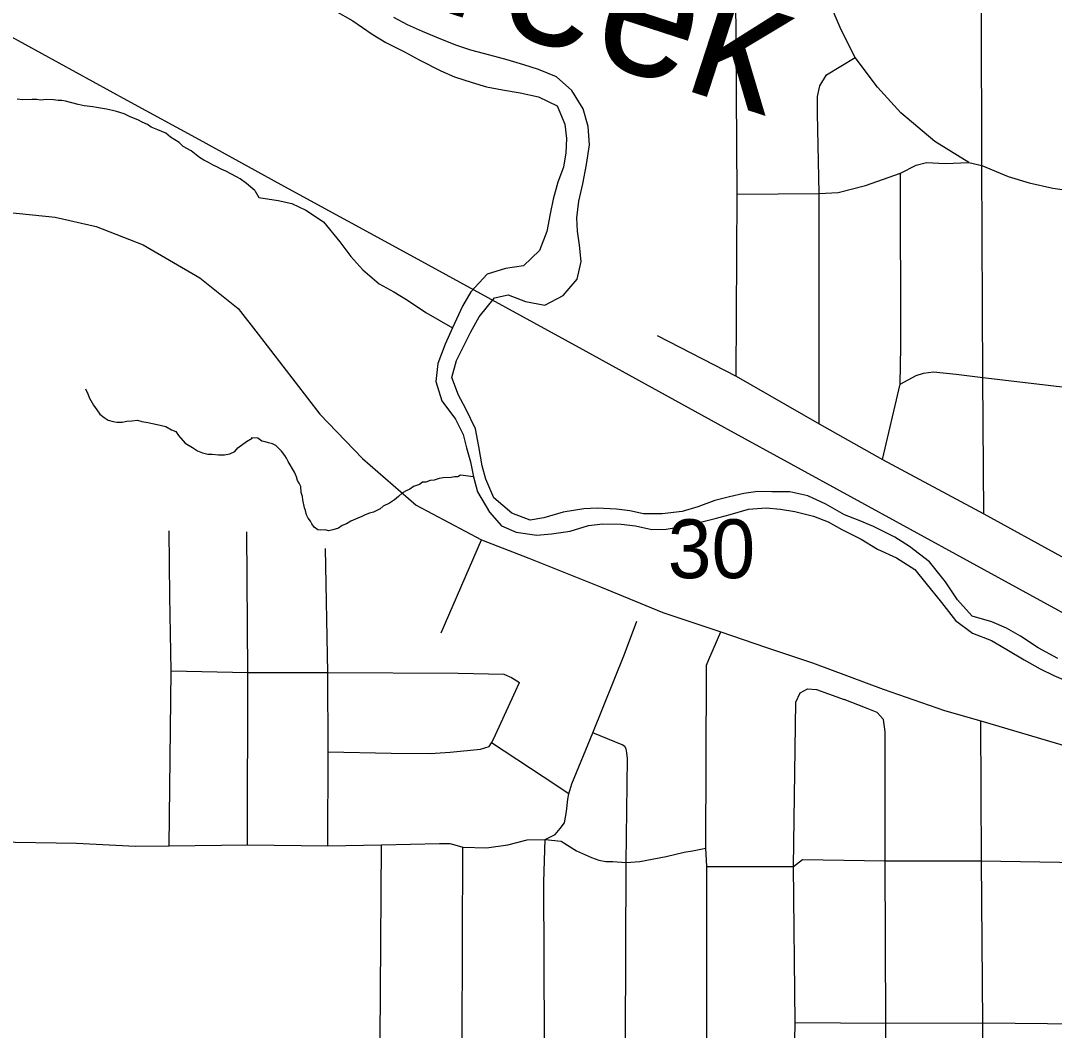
# Model space of a CAD drawing. Extents: x 0 to 34, y 0 to 22.
# Drawn here: x 3.049 to 3.784, y 18.646 to 19.364 of the extents above; entities that cross this region are included whole.
import ezdxf

# ---------------------------------------------------------------- set-up
doc = ezdxf.new("R2010")
doc.units = 0
for name, color, linetype in [('GM_X_City_Street', 7, 'Continuous'), ('GM_X_County_Road', 7, 'Continuous'), ('GM_X_Minor_River', 7, 'Continuous'), ('GM_X_Minor_River_Text', 7, 'Continuous'), ('GM_X_Rail_Line', 7, 'Continuous'), ('GM_X_Section_Text', 7, 'Continuous')]:
    doc.layers.add(name, color=color, linetype=linetype)

msp = doc.modelspace()

# ---------------------------------------------------------------- linework, layer by layer
at = {"layer": 'GM_X_City_Street'}
msp.add_line((3.34786, 18.92858), (3.37673, 18.9946), dxfattribs=at)
for points in [[(3.55769, 19.11108), (3.55853, 19.2406), (3.55746, 19.38351), (3.55615, 19.50881), (3.55615, 19.5161), (3.55871, 19.52292), (3.56227, 19.5317), (3.56684, 19.54117), (3.56701, 19.56468), (3.56681, 19.62214), (3.5676, 19.72561), (3.56681, 19.83066), (3.5689, 20.0099), (3.5662, 20.26492), (3.56539, 20.37839)], [(3.73395, 19.01316), (3.73321, 19.11009), (3.73259, 19.26108), (3.73239, 19.37081), (3.73172, 19.50718), (3.73392, 19.53591), (3.73694, 19.55557), (3.73934, 19.57345), (3.74062, 19.59399), (3.74073, 19.59565), (3.73846, 19.61683), (3.73316, 19.64179), (3.72787, 19.66599), (3.72635, 19.68868), (3.72635, 19.70683), (3.7284, 19.73083), (3.74306, 19.84049), (3.74536, 19.89412), (3.74109, 19.97336), (3.74046, 20.05386), (3.74046, 20.13521), (3.73831, 20.26492)], [(3.72331, 19.26305), (3.69912, 19.27818), (3.67492, 19.2986), (3.65829, 19.31674), (3.64241, 19.33791), (3.63258, 19.35757), (3.6235, 19.37874)], [(3.61689, 19.07725), (3.61671, 19.24117), (3.61553, 19.29831), (3.61553, 19.31009), (3.6173, 19.31775), (3.62201, 19.32541), (3.64241, 19.33791)], [(3.55853, 19.2406), (3.61671, 19.24117), (3.63038, 19.24189), (3.64969, 19.24687), (3.6746, 19.25559), (3.68581, 19.26119), (3.69328, 19.26306), (3.70636, 19.26244), (3.72331, 19.26305), (3.73259, 19.26108), (3.7512, 19.2531), (3.76615, 19.24874), (3.78296, 19.245), (3.79479, 19.24313), (3.81285, 19.24127), (3.82344, 19.24127), (3.8552, 19.24251), (3.87948, 19.24624), (3.91249, 19.2531), (3.92619, 19.25559), (3.93678, 19.25621), (3.96045, 19.25123), (3.9729, 19.24936), (3.97882, 19.24812)], [(3.66184, 19.05188), (3.67448, 19.10537), (3.6749, 19.13219), (3.6746, 19.25559)], [(3.50162, 19.14001), (3.55769, 19.11108), (3.61689, 19.07725), (3.66184, 19.05188), (3.73395, 19.01316), (3.78914, 18.9829), (3.81807, 18.96732)], [(3.67448, 19.10537), (3.68594, 19.1115), (3.69094, 19.11317), (3.69815, 19.11428), (3.71425, 19.11261), (3.73321, 19.11009), (3.78774, 19.10376), (3.79975, 19.10262), (3.80253, 19.10262), (3.81307, 19.10317), (3.82418, 19.10817), (3.83306, 19.11039), (3.84139, 19.10817), (3.84927, 19.10456), (3.86026, 19.09873), (3.86859, 19.09429), (3.87692, 19.09096), (3.88358, 19.08985), (3.89241, 19.09004), (3.90968, 19.09041), (4.04821, 19.08819)], [(3.15442, 18.777), (3.15592, 18.90141), (3.15492, 18.95457), (3.15441, 19.00122)], [(3.21012, 18.77773), (3.21041, 18.90038), (3.20979, 19.00034)], [(3.26738, 18.77709), (3.26753, 18.84388), (3.26725, 18.90027), (3.26566, 18.98854)], [(3.41641, 18.38107), (3.41599, 18.40651), (3.41516, 18.43446), (3.41557, 18.4453), (3.41683, 18.45782), (3.41933, 18.47034), (3.42017, 18.48077), (3.42089, 18.49191), (3.42124, 18.5271), (3.42134, 18.63934), (3.42101, 18.75137), (3.42203, 18.78148), (3.42897, 18.78495), (3.43261, 18.78935), (3.43558, 18.79332), (3.43712, 18.80134), (3.43807, 18.81019), (3.43881, 18.81391), (3.44099, 18.82111), (3.45593, 18.85733), (3.47826, 18.91341), (3.48719, 18.93673)], [(3.53345, 17.92823), (3.53424, 17.97721), (3.53395, 18.04146), (3.53503, 18.13284), (3.53661, 18.25765), (3.53784, 18.3505), (3.53578, 18.49053), (3.53697, 18.57299), (3.53697, 18.63903), (3.53684, 18.76219), (3.53621, 18.77526), (3.53679, 18.90101), (3.53679, 18.90557), (3.53846, 18.90957), (3.5468, 18.92932)], [(3.15592, 18.90141), (3.21041, 18.90038), (3.26725, 18.90027), (3.36004, 18.89976), (3.39262, 18.89915), (3.398, 18.89668), (3.40361, 18.8931)], [(3.26753, 18.84388), (3.31233, 18.84285), (3.34014, 18.84263), (3.35427, 18.84353), (3.37602, 18.84577), (3.38208, 18.84778), (3.38365, 18.85036), (3.38522, 18.85295), (3.40361, 18.8931)], [(3.59894, 18.57373), (3.59945, 18.63835), (3.59971, 18.65127), (3.59853, 18.76219), (3.60023, 18.8792), (3.60333, 18.88575), (3.60847, 18.88877), (3.61485, 18.88824), (3.62336, 18.88505), (3.63453, 18.88106)], [(3.66421, 18.49004), (3.66499, 18.52141), (3.66435, 18.57261), (3.66413, 18.6509), (3.66386, 18.76637), (3.66387, 18.85801), (3.66251, 18.86684), (3.65801, 18.87181), (3.64985, 18.87523), (3.63453, 18.88106)], [(3.72443, 17.80178), (3.72507, 17.84647), (3.72768, 17.97669), (3.73078, 18.13055), (3.73331, 18.25676), (3.73219, 18.34849), (3.73419, 18.48932), (3.73398, 18.52112), (3.73313, 18.65108), (3.73238, 18.76637), (3.73173, 18.8659)], [(3.47145, 18.04249), (3.4728, 18.13233), (3.47282, 18.13323), (3.47415, 18.25782), (3.47636, 18.29324), (3.47766, 18.35134), (3.47738, 18.49118), (3.47915, 18.63872), (3.47956, 18.76525), (3.48041, 18.83925), (3.48011, 18.84322), (3.47956, 18.84601), (3.47862, 18.84764), (3.47661, 18.84891), (3.45593, 18.85733)], [(3.43881, 18.81391), (3.42051, 18.82607), (3.38365, 18.85036)], [(3.0302, 18.77983), (3.08849, 18.77885), (3.13056, 18.77668), (3.15442, 18.777), (3.21012, 18.77773), (3.26738, 18.77709), (3.30538, 18.77773), (3.34673, 18.77878), (3.35405, 18.77878), (3.35929, 18.77721), (3.36347, 18.77616), (3.38021, 18.77551), (3.3954, 18.77773), (3.4092, 18.78131), (3.42203, 18.78148), (3.43325, 18.78027), (3.4442, 18.77338), (3.45484, 18.76869), (3.46016, 18.76681), (3.46517, 18.76588), (3.47017, 18.76588), (3.47956, 18.76525), (3.48927, 18.76588), (3.50804, 18.76932), (3.52087, 18.77244), (3.52682, 18.77338), (3.53621, 18.77526)], [(3.30308, 18.25927), (3.30447, 18.35197), (3.30516, 18.49409), (3.30455, 18.63894), (3.30538, 18.77773)], [(3.34478, 18.03524), (3.34735, 18.13414), (3.34797, 18.19635), (3.34859, 18.25856), (3.34883, 18.27307), (3.35072, 18.28189), (3.35577, 18.29702), (3.35766, 18.30584), (3.35934, 18.35129), (3.35892, 18.4294), (3.35955, 18.45272), (3.36081, 18.46218), (3.36333, 18.47919), (3.36332, 18.49312), (3.3629, 18.63937), (3.36347, 18.77616)], [(3.53684, 18.76219), (3.59853, 18.76219), (3.60496, 18.76721), (3.66386, 18.76637), (3.73238, 18.76637), (3.80149, 18.76525), (3.86989, 18.76462)], [(3.59971, 18.65127), (3.66413, 18.6509), (3.73313, 18.65108), (3.80222, 18.65031), (3.87193, 18.64982), (3.92966, 18.65027), (3.97868, 18.64957), (4.01522, 18.64904), (4.02487, 18.6552)]]:
    msp.add_lwpolyline(points, dxfattribs=at)
at = {"layer": 'GM_X_County_Road'}
msp.add_lwpolyline([(3.02936, 19.22884), (3.07337, 19.22422), (3.10249, 19.21759), (3.13603, 19.20469), (3.1762, 19.1811), (3.20348, 19.15936), (3.21785, 19.14093), (3.26171, 19.08417), (3.29193, 19.05247), (3.33026, 19.0193), (3.37673, 18.9946), (3.41025, 18.98155), (3.46132, 18.96116), (3.5057, 18.94301), (3.5468, 18.92932), (3.57861, 18.91839), (3.61208, 18.90708), (3.66245, 18.88858), (3.70593, 18.87324), (3.73173, 18.8659), (3.81438, 18.84158)], dxfattribs=at)
at = {"layer": 'GM_X_Minor_River'}
for points in [[(3.27261, 19.37095), (3.28501, 19.36386), (3.29888, 19.35446), (3.30864, 19.34857), (3.3218, 19.34184), (3.33233, 19.33631), (3.34775, 19.3284), (3.35753, 19.32402), (3.36999, 19.31997), (3.38019, 19.3171), (3.39155, 19.31497), (3.40404, 19.31282), (3.41728, 19.30989), (3.43045, 19.30355), (3.43589, 19.29052), (3.43721, 19.28024), (3.43662, 19.26999), (3.4349, 19.25977), (3.4309, 19.24921), (3.42762, 19.23712), (3.42551, 19.22653), (3.42299, 19.21404), (3.41778, 19.20047), (3.40655, 19.18968), (3.3936, 19.18766), (3.3806, 19.18375), (3.36896, 19.17107), (3.36306, 19.16093), (3.35592, 19.1455), (3.35075, 19.13382), (3.34554, 19.12025), (3.34415, 19.10736), (3.34844, 19.0936), (3.35806, 19.08049), (3.36354, 19.06974), (3.36601, 19.06019), (3.36886, 19.05026), (3.37093, 19.03958), (3.37376, 19.02889), (3.38221, 19.01428), (3.39075, 19.00461), (3.4013, 19.00021), (3.41607, 18.99801), (3.42635, 18.99895), (3.43968, 19.00095), (3.45267, 19.00487), (3.46296, 19.00618), (3.47587, 19.00592), (3.4861, 19.00457), (3.49782, 19.00205), (3.50808, 19.00223), (3.51761, 19.00393), (3.52868, 19.00637), (3.5428, 19.00988), (3.5535, 19.0127), (3.56649, 19.01662), (3.57904, 19.0175), (3.58928, 19.01654), (3.5995, 19.01481), (3.61273, 19.0115), (3.62329, 19.00749), (3.63306, 19.00197), (3.6466, 18.99524), (3.65824, 18.98816), (3.67178, 18.98181), (3.68492, 18.97357), (3.69271, 18.96391), (3.70383, 18.95001), (3.71383, 18.93727), (3.72581, 18.92829), (3.73939, 18.92307), (3.75028, 18.91677), (3.76267, 18.9093), (3.77394, 18.903), (3.78372, 18.89824), (3.79916, 18.89147)], [(3.78662, 18.91034), (3.77271, 18.91784), (3.75996, 18.92607), (3.7502, 18.93197), (3.73965, 18.93636), (3.72567, 18.94045), (3.71526, 18.95206), (3.70678, 18.96476), (3.69528, 18.97906), (3.68106, 18.98998), (3.67056, 18.99665), (3.65551, 19.00417), (3.64534, 19.00856), (3.63478, 19.01257), (3.62164, 19.02006), (3.60884, 19.02602), (3.59598, 19.02894), (3.58306, 19.02882), (3.57319, 19.02902), (3.56329, 19.0277), (3.55298, 19.02525), (3.54268, 19.0228), (3.53043, 19.01811), (3.51935, 19.01491), (3.50526, 19.0133), (3.49197, 19.01319), (3.48213, 19.01529), (3.47266, 19.01662), (3.459, 19.01728), (3.44949, 19.01671), (3.43463, 19.01435), (3.42088, 19.01045), (3.41135, 19.00875), (3.39815, 19.01357), (3.38544, 19.02447), (3.37963, 19.03788), (3.37716, 19.04743), (3.37477, 19.06115), (3.37236, 19.07374), (3.36542, 19.08794), (3.36029, 19.09754), (3.3556, 19.11017), (3.35888, 19.12226), (3.36403, 19.1328), (3.36916, 19.14257), (3.37507, 19.15347), (3.38597, 19.16692), (3.39551, 19.16901), (3.40795, 19.1642), (3.42157, 19.16164), (3.43463, 19.1686), (3.44473, 19.18017), (3.44764, 19.19264), (3.44635, 19.20445), (3.44503, 19.21435), (3.44445, 19.22386), (3.44582, 19.23561), (3.44873, 19.24809), (3.45128, 19.26172), (3.45345, 19.27573), (3.45257, 19.28866), (3.44902, 19.30127), (3.44092, 19.31435), (3.43009, 19.32407), (3.41728, 19.32927), (3.40671, 19.33252), (3.395, 19.33618), (3.38253, 19.33947), (3.36893, 19.34317), (3.35912, 19.34641), (3.34894, 19.35041), (3.33462, 19.3564), (3.32408, 19.36117), (3.3143, 19.36631)], [(3.2155, 19.24326), (3.2125, 19.2456), (3.20952, 19.24831), (3.20502, 19.25143), (3.20239, 19.253), (3.19487, 19.25693), (3.19149, 19.25851), (3.18848, 19.26009), (3.18584, 19.26128), (3.18246, 19.26324), (3.17907, 19.26482), (3.17607, 19.26677), (3.17009, 19.27144), (3.16445, 19.27458), (3.16146, 19.27729), (3.15546, 19.2812), (3.1521, 19.28392), (3.14645, 19.2863), (3.14155, 19.28829), (3.13893, 19.29024), (3.13516, 19.29183), (3.13253, 19.29339), (3.12613, 19.29579), (3.12237, 19.29776), (3.11708, 19.29937), (3.11406, 19.30018), (3.1099, 19.30102), (3.10271, 19.30229), (3.10006, 19.30271), (3.094, 19.30358), (3.08984, 19.30442), (3.08078, 19.30686), (3.07813, 19.30728), (3.07547, 19.30733), (3.07207, 19.30777), (3.06713, 19.30786), (3.06295, 19.30756), (3.0603, 19.30798), (3.05689, 19.30804), (3.05043, 19.30778), (3.04626, 19.30823)], [(3.2155, 19.24326), (3.21833, 19.23833), (3.23197, 19.23615), (3.2418, 19.23405), (3.25159, 19.22929), (3.26434, 19.22106), (3.27583, 19.20677), (3.2836, 19.19635), (3.29215, 19.18668), (3.30374, 19.17695), (3.31426, 19.17104), (3.32402, 19.16514), (3.33714, 19.15652), (3.35592, 19.1455)], [(3.09484, 19.1021), (3.09667, 19.09865), (3.09775, 19.09559), (3.1007, 19.0906), (3.10291, 19.08714), (3.10514, 19.08406), (3.10813, 19.08172), (3.11113, 19.07977), (3.11453, 19.07895), (3.11718, 19.07852), (3.12097, 19.07845), (3.1244, 19.07915), (3.12782, 19.07947), (3.13201, 19.07978), (3.13503, 19.07896), (3.13919, 19.07813), (3.146, 19.07687), (3.15204, 19.07524), (3.15617, 19.07289), (3.15919, 19.07169), (3.16104, 19.069), (3.16587, 19.06359), (3.17113, 19.06046), (3.1745, 19.05811), (3.17827, 19.05653), (3.18205, 19.0557), (3.18508, 19.05564), (3.18963, 19.05518), (3.19381, 19.05511), (3.19761, 19.0558), (3.20106, 19.05764), (3.20339, 19.06026), (3.20954, 19.06471), (3.21338, 19.06692)], [(3.37093, 19.03958), (3.36159, 19.04062), (3.35969, 19.03948), (3.35742, 19.03948), (3.35515, 19.0391), (3.34947, 19.03872), (3.34644, 19.03834), (3.34304, 19.0372), (3.34001, 19.03682), (3.33699, 19.03568), (3.33471, 19.03568), (3.33245, 19.03416), (3.32828, 19.03264), (3.32564, 19.03074), (3.32299, 19.0296), (3.32034, 19.02808), (3.31769, 19.02542), (3.31466, 19.02315), (3.31126, 19.02087), (3.30672, 19.01859), (3.30445, 19.01669), (3.29991, 19.01441), (3.29688, 19.01365), (3.29386, 19.01251), (3.29159, 19.01137), (3.28856, 19.01023), (3.28364, 19.00796), (3.28061, 19.00606), (3.27759, 19.00492), (3.27494, 19.00302), (3.27078, 19.00188), (3.26775, 19.00112), (3.26548, 19.00188), (3.26246, 19.0015), (3.26018, 19.00188), (3.25754, 19.00378), (3.25602, 19.00605), (3.25489, 19.00795), (3.25337, 19.01023), (3.25224, 19.01251), (3.25148, 19.01555), (3.25072, 19.01744), (3.24959, 19.02314), (3.24921, 19.02542), (3.24845, 19.02846), (3.24807, 19.03263), (3.24694, 19.03491), (3.24581, 19.03681), (3.24505, 19.03947), (3.24353, 19.04288), (3.239, 19.05048), (3.23786, 19.05276), (3.23672, 19.05465), (3.23445, 19.05769), (3.23029, 19.06187), (3.22802, 19.06301), (3.225, 19.06377), (3.22272, 19.06452), (3.22046, 19.0649), (3.21762, 19.06709), (3.21289, 19.06718), (3.21338, 19.06692)]]:
    msp.add_lwpolyline(points, dxfattribs=at)
at = {"layer": 'GM_X_Rail_Line'}
msp.add_lwpolyline([(4.43224, 18.5911), (4.35401, 18.63374), (4.03896, 18.80642), (3.93636, 18.86252), (3.55446, 19.07184), (3.44627, 19.13121), (3.32905, 19.19548), (3.23414, 19.24733), (3.176, 19.27923), (3.12462, 19.30736), (3.02751, 19.36047), (2.90102, 19.42945), (2.74452, 19.51493), (2.65716, 19.56269), (2.57906, 19.60512), (2.43608, 19.68368), (2.39019, 19.70835), (2.24327, 19.78828)], dxfattribs=at)

# ---------------------------------------------------------------- texts
at = {"layer": 'GM_X_Minor_River_Text'}
msp.add_text('Creek', height=0.094689, rotation=342.01144, dxfattribs=at).set_placement((3.25725, 19.40063))
at = {"layer": 'GM_X_Section_Text'}
msp.add_text('30', height=0.041856, rotation=0.00001, dxfattribs=at).set_placement((3.5091, 18.96741))

doc.saveas('drawing.dxf')
